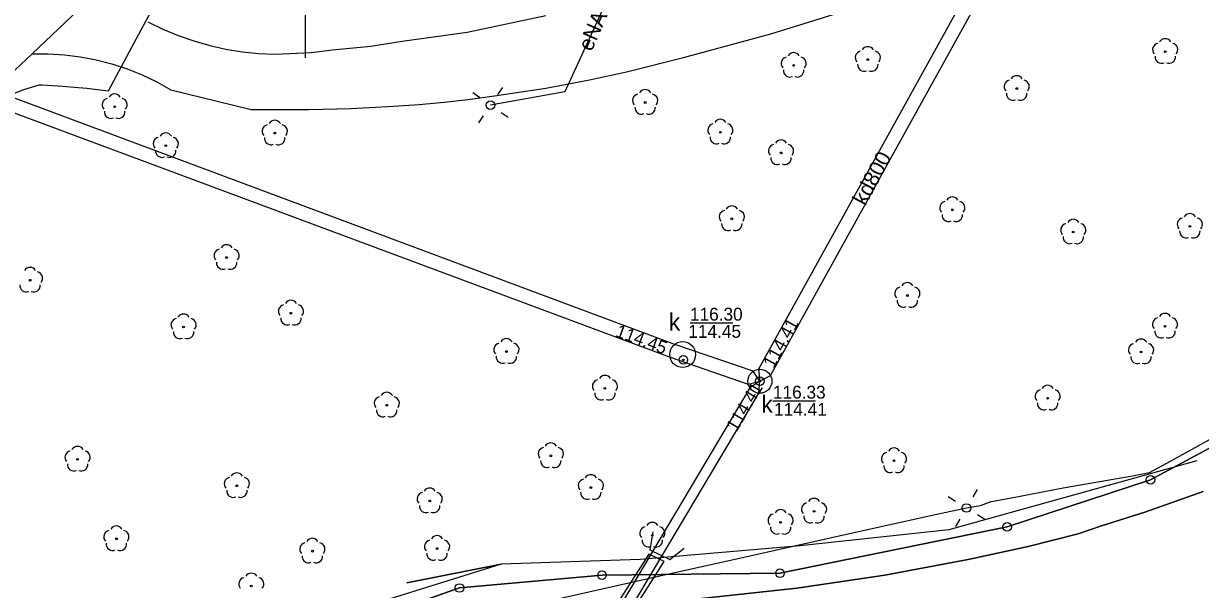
# Model space of a CAD drawing. Extents: x 6434771 to 6436222, y 5663454 to 5664782.
# Drawn here: x 6435583.6 to 6435652.1, y 5663864.1 to 5663897 of the extents above; entities that cross this region are included whole.
import ezdxf

# ---------------------------------------------------------------- set-up
doc = ezdxf.new("R2010")
doc.units = 0
for name, color, linetype in [('Warstwa 1', 7, 'Continuous'), ('Warstwa 10', 7, 'Continuous'), ('Warstwa 11', 7, 'Continuous'), ('Warstwa 12', 7, 'Continuous'), ('Warstwa 13', 7, 'Continuous'), ('Warstwa 14', 7, 'Continuous'), ('Warstwa 15', 7, 'Continuous'), ('Warstwa 2', 7, 'Continuous'), ('Warstwa 4', 7, 'Continuous'), ('Warstwa 5', 7, 'Continuous'), ('Warstwa 51', 7, 'Continuous'), ('Warstwa 6', 7, 'Continuous'), ('Warstwa 63', 7, 'Continuous'), ('Warstwa 7', 7, 'Continuous'), ('Warstwa 8', 7, 'Continuous'), ('Warstwa 9', 7, 'Continuous')]:
    doc.layers.add(name, color=color, linetype=linetype)

msp = doc.modelspace()

# ---------------------------------------------------------------- linework, layer by layer
at = {"layer": 'Warstwa 1'}
for p, q in [((6435649.164, 5663870.462), (6435662.228, 5663877.475)), ((6435649.164, 5663870.462), (6435662.228, 5663877.475)), ((6435640.832, 5663867.732), (6435649.164, 5663870.462)), ((6435640.832, 5663867.732), (6435649.164, 5663870.462)), ((6435627.619, 5663865.031), (6435640.832, 5663867.732)), ((6435627.619, 5663865.031), (6435640.832, 5663867.732)), ((6435608.979, 5663864.176), (6435617.268, 5663864.926)), ((6435608.979, 5663864.176), (6435617.268, 5663864.926)), ((6435617.268, 5663864.926), (6435627.619, 5663865.031)), ((6435617.268, 5663864.926), (6435627.619, 5663865.031)), ((6435599.429, 5663860.81), (6435608.979, 5663864.176)), ((6435599.429, 5663860.81), (6435608.979, 5663864.176))]:
    msp.add_line(p, q, dxfattribs=at)
at = {"layer": 'Warstwa 10'}
for centre in [(6435649.164, 5663870.462), (6435640.832, 5663867.732), (6435617.268, 5663864.926), (6435627.619, 5663865.031), (6435608.979, 5663864.176)]:
    msp.add_circle(centre, 0.25, dxfattribs=at)
at = {"layer": 'Warstwa 11'}
for centre in [(6435650.024, 5663895.363), (6435628.414, 5663894.563), (6435632.728, 5663894.901), (6435641.389, 5663893.215), (6435619.778, 5663892.407), (6435588.925, 5663892.159), (6435598.237, 5663890.627), (6435624.148, 5663890.678), (6435591.898, 5663889.893), (6435627.683, 5663889.476), (6435637.642, 5663886.164), (6435624.82, 5663885.641), (6435644.676, 5663884.873), (6435651.456, 5663885.203), (6435595.434, 5663883.389), (6435584.005, 5663882.07), (6435635.03, 5663881.183), (6435599.176, 5663880.153), (6435592.932, 5663879.355), (6435650.013, 5663879.395), (6435611.71, 5663877.924), (6435648.622, 5663877.899), (6435617.438, 5663875.788), (6435643.186, 5663875.212), (6435604.751, 5663874.805), (6435586.767, 5663871.658), (6435614.292, 5663871.862), (6435634.251, 5663871.572), (6435596.032, 5663870.122), (6435616.619, 5663870.014), (6435607.25, 5663869.237), (6435629.603, 5663868.637), (6435627.655, 5663867.991), (6435589.027, 5663867.038), (6435620.196, 5663867.241), (6435600.425, 5663866.319), (6435607.677, 5663866.471), (6435596.87, 5663864.291)]:
    msp.add_circle(centre, 0.05, dxfattribs=at)
for centre, start, end in [((6435649.667, 5663895.479), 102.14713, 221.85287), ((6435650.024, 5663895.738), 30.14713, 149.85287), ((6435650.381, 5663895.479), 318.14713, 77.85287), ((6435628.057, 5663894.679), 102.14713, 221.85287), ((6435628.414, 5663894.938), 30.14713, 149.85287), ((6435628.771, 5663894.679), 318.14713, 77.85287), ((6435632.371, 5663895.017), 102.14713, 221.85287), ((6435632.728, 5663895.276), 30.14713, 149.85287), ((6435633.085, 5663895.017), 318.14713, 77.85287), ((6435649.804, 5663895.06), 174.14713, 293.85287), ((6435650.244, 5663895.06), 246.14713, 5.85287), ((6435628.194, 5663894.26), 174.14713, 293.85287), ((6435628.634, 5663894.26), 246.14713, 5.85287), ((6435632.508, 5663894.598), 174.14713, 293.85287), ((6435632.948, 5663894.598), 246.14713, 5.85287), ((6435641.032, 5663893.331), 102.14713, 221.85287), ((6435641.389, 5663893.59), 30.14713, 149.85287), ((6435641.746, 5663893.331), 318.14713, 77.85287), ((6435619.778, 5663892.782), 30.14713, 149.85287), ((6435641.169, 5663892.912), 174.14713, 293.85287), ((6435641.609, 5663892.912), 246.14713, 5.85287), ((6435588.568, 5663892.275), 102.14713, 221.85287), ((6435588.925, 5663892.534), 30.14713, 149.85287), ((6435589.282, 5663892.275), 318.14713, 77.85287), ((6435619.421, 5663892.523), 102.14713, 221.85287), ((6435620.135, 5663892.523), 318.14713, 77.85287), ((6435588.705, 5663891.856), 174.14713, 293.85287), ((6435589.145, 5663891.856), 246.14713, 5.85287), ((6435619.558, 5663892.104), 174.14713, 293.85287), ((6435619.998, 5663892.104), 246.14713, 5.85287), ((6435597.88, 5663890.743), 102.14713, 221.85287), ((6435598.237, 5663891.002), 30.14713, 149.85287), ((6435598.594, 5663890.743), 318.14713, 77.85287), ((6435623.791, 5663890.794), 102.14713, 221.85287), ((6435624.148, 5663891.053), 30.14713, 149.85287), ((6435624.505, 5663890.794), 318.14713, 77.85287), ((6435591.541, 5663890.009), 102.14713, 221.85287), ((6435591.898, 5663890.268), 30.14713, 149.85287), ((6435592.255, 5663890.009), 318.14713, 77.85287), ((6435598.017, 5663890.324), 174.14713, 293.85287), ((6435598.457, 5663890.324), 246.14713, 5.85287), ((6435623.928, 5663890.375), 174.14713, 293.85287), ((6435624.368, 5663890.375), 246.14713, 5.85287), ((6435627.683, 5663889.851), 30.14713, 149.85287), ((6435591.678, 5663889.59), 174.14713, 293.85287), ((6435592.118, 5663889.59), 246.14713, 5.85287), ((6435627.326, 5663889.592), 102.14713, 221.85287), ((6435628.04, 5663889.592), 318.14713, 77.85287), ((6435627.463, 5663889.173), 174.14713, 293.85287), ((6435627.903, 5663889.173), 246.14713, 5.85287), ((6435637.642, 5663886.539), 30.14713, 149.85287), ((6435624.463, 5663885.757), 102.14713, 221.85287), ((6435624.82, 5663886.016), 30.14713, 149.85287), ((6435625.177, 5663885.757), 318.14713, 77.85287), ((6435637.285, 5663886.28), 102.14713, 221.85287), ((6435637.999, 5663886.28), 318.14713, 77.85287), ((6435637.422, 5663885.861), 174.14713, 293.85287), ((6435637.862, 5663885.861), 246.14713, 5.85287), ((6435644.676, 5663885.248), 30.14713, 149.85287), ((6435651.099, 5663885.319), 102.14713, 221.85287), ((6435651.456, 5663885.578), 30.14713, 149.85287), ((6435651.813, 5663885.319), 318.14713, 77.85287), ((6435624.6, 5663885.338), 174.14713, 293.85287), ((6435625.04, 5663885.338), 246.14713, 5.85287), ((6435644.319, 5663884.989), 102.14713, 221.85287), ((6435645.033, 5663884.989), 318.14713, 77.85287), ((6435651.236, 5663884.9), 174.14713, 293.85287), ((6435651.676, 5663884.9), 246.14713, 5.85287), ((6435595.434, 5663883.764), 30.14713, 149.85287), ((6435644.456, 5663884.57), 174.14713, 293.85287), ((6435644.896, 5663884.57), 246.14713, 5.85287), ((6435595.077, 5663883.505), 102.14713, 221.85287), ((6435595.791, 5663883.505), 318.14713, 77.85287), ((6435584.005, 5663882.445), 30.14713, 149.85287), ((6435595.214, 5663883.086), 174.14713, 293.85287), ((6435595.654, 5663883.086), 246.14713, 5.85287), ((6435584.362, 5663882.186), 318.14713, 77.85287), ((6435583.785, 5663881.767), 174.14713, 293.85287), ((6435584.225, 5663881.767), 246.14713, 5.85287), ((6435634.673, 5663881.299), 102.14713, 221.85287), ((6435635.03, 5663881.558), 30.14713, 149.85287), ((6435635.387, 5663881.299), 318.14713, 77.85287), ((6435598.819, 5663880.269), 102.14713, 221.85287), ((6435599.176, 5663880.528), 30.14713, 149.85287), ((6435599.533, 5663880.269), 318.14713, 77.85287), ((6435634.81, 5663880.88), 174.14713, 293.85287), ((6435635.25, 5663880.88), 246.14713, 5.85287), ((6435592.932, 5663879.73), 30.14713, 149.85287), ((6435650.013, 5663879.77), 30.14713, 149.85287), ((6435592.575, 5663879.471), 102.14713, 221.85287), ((6435593.289, 5663879.471), 318.14713, 77.85287), ((6435598.956, 5663879.85), 174.14713, 293.85287), ((6435599.396, 5663879.85), 246.14713, 5.85287), ((6435649.656, 5663879.511), 102.14713, 221.85287), ((6435650.37, 5663879.511), 318.14713, 77.85287), ((6435592.712, 5663879.052), 174.14713, 293.85287), ((6435593.152, 5663879.052), 246.14713, 5.85287), ((6435611.71, 5663878.299), 30.14713, 149.85287), ((6435648.622, 5663878.274), 30.14713, 149.85287), ((6435649.793, 5663879.092), 174.14713, 293.85287), ((6435650.233, 5663879.092), 246.14713, 5.85287), ((6435611.353, 5663878.04), 102.14713, 221.85287), ((6435612.067, 5663878.04), 318.14713, 77.85287), ((6435648.265, 5663878.015), 102.14713, 221.85287), ((6435648.979, 5663878.015), 318.14713, 77.85287), ((6435611.49, 5663877.621), 174.14713, 293.85287), ((6435611.93, 5663877.621), 246.14713, 5.85287), ((6435648.402, 5663877.596), 174.14713, 293.85287), ((6435648.842, 5663877.596), 246.14713, 5.85287), ((6435617.438, 5663876.163), 30.14713, 149.85287), ((6435617.081, 5663875.904), 102.14713, 221.85287), ((6435617.795, 5663875.904), 318.14713, 77.85287), ((6435643.186, 5663875.587), 30.14713, 149.85287), ((6435604.394, 5663874.921), 102.14713, 221.85287), ((6435604.751, 5663875.18), 30.14713, 149.85287), ((6435605.108, 5663874.921), 318.14713, 77.85287), ((6435617.218, 5663875.485), 174.14713, 293.85287), ((6435617.658, 5663875.485), 246.14713, 5.85287), ((6435642.829, 5663875.328), 102.14713, 221.85287), ((6435643.543, 5663875.328), 318.14713, 77.85287), ((6435604.531, 5663874.502), 174.14713, 293.85287), ((6435604.971, 5663874.502), 246.14713, 5.85287), ((6435642.966, 5663874.909), 174.14713, 293.85287), ((6435643.406, 5663874.909), 246.14713, 5.85287), ((6435586.767, 5663872.033), 30.14713, 149.85287), ((6435614.292, 5663872.237), 30.14713, 149.85287), ((6435586.41, 5663871.774), 102.14713, 221.85287), ((6435587.124, 5663871.774), 318.14713, 77.85287), ((6435613.935, 5663871.978), 102.14713, 221.85287), ((6435614.649, 5663871.978), 318.14713, 77.85287), ((6435633.894, 5663871.688), 102.14713, 221.85287), ((6435634.251, 5663871.947), 30.14713, 149.85287), ((6435634.608, 5663871.688), 318.14713, 77.85287), ((6435586.547, 5663871.355), 174.14713, 293.85287), ((6435586.987, 5663871.355), 246.14713, 5.85287), ((6435614.072, 5663871.559), 174.14713, 293.85287), ((6435614.512, 5663871.559), 246.14713, 5.85287), ((6435634.031, 5663871.269), 174.14713, 293.85287), ((6435634.471, 5663871.269), 246.14713, 5.85287), ((6435595.675, 5663870.238), 102.14713, 221.85287), ((6435596.032, 5663870.497), 30.14713, 149.85287), ((6435596.389, 5663870.238), 318.14713, 77.85287), ((6435616.262, 5663870.13), 102.14713, 221.85287), ((6435616.619, 5663870.389), 30.14713, 149.85287), ((6435616.976, 5663870.13), 318.14713, 77.85287), ((6435595.812, 5663869.819), 174.14713, 293.85287), ((6435596.252, 5663869.819), 246.14713, 5.85287), ((6435606.893, 5663869.353), 102.14713, 221.85287), ((6435607.25, 5663869.612), 30.14713, 149.85287), ((6435607.607, 5663869.353), 318.14713, 77.85287), ((6435616.399, 5663869.711), 174.14713, 293.85287), ((6435616.839, 5663869.711), 246.14713, 5.85287), ((6435607.03, 5663868.934), 174.14713, 293.85287), ((6435607.47, 5663868.934), 246.14713, 5.85287), ((6435629.246, 5663868.753), 102.14713, 221.85287), ((6435629.603, 5663869.012), 30.14713, 149.85287), ((6435629.96, 5663868.753), 318.14713, 77.85287), ((6435627.298, 5663868.107), 102.14713, 221.85287), ((6435627.655, 5663868.366), 30.14713, 149.85287), ((6435628.012, 5663868.107), 318.14713, 77.85287), ((6435629.383, 5663868.334), 174.14713, 293.85287), ((6435629.823, 5663868.334), 246.14713, 5.85287), ((6435589.027, 5663867.413), 30.14713, 149.85287), ((6435619.839, 5663867.357), 102.14713, 221.85287), ((6435620.196, 5663867.616), 30.14713, 149.85287), ((6435620.553, 5663867.357), 318.14713, 77.85287), ((6435627.435, 5663867.688), 174.14713, 293.85287), ((6435627.875, 5663867.688), 246.14713, 5.85287), ((6435588.67, 5663867.154), 102.14713, 221.85287), ((6435589.384, 5663867.154), 318.14713, 77.85287), ((6435600.425, 5663866.694), 30.14713, 149.85287), ((6435607.32, 5663866.587), 102.14713, 221.85287), ((6435607.677, 5663866.846), 30.14713, 149.85287), ((6435608.034, 5663866.587), 318.14713, 77.85287), ((6435619.976, 5663866.938), 174.14713, 293.85287), ((6435620.416, 5663866.938), 246.14713, 5.85287), ((6435588.807, 5663866.735), 174.14713, 293.85287), ((6435589.247, 5663866.735), 246.14713, 5.85287), ((6435600.068, 5663866.435), 102.14713, 221.85287), ((6435600.782, 5663866.435), 318.14713, 77.85287), ((6435600.205, 5663866.016), 174.14713, 293.85287), ((6435600.645, 5663866.016), 246.14713, 5.85287), ((6435607.457, 5663866.168), 174.14713, 293.85287), ((6435607.897, 5663866.168), 246.14713, 5.85287), ((6435596.87, 5663864.666), 30.14713, 149.85287), ((6435596.513, 5663864.407), 102.14713, 221.85287), ((6435597.227, 5663864.407), 318.14713, 77.85287)]:
    msp.add_arc(centre, 0.375, start, end, dxfattribs=at)
at = {"layer": 'Warstwa 12'}
for points in [[(6435677.392, 5663927.496), (6435674.385, 5663924.472), (6435671.297, 5663920.539), (6435668.676, 5663917.15), (6435667.817, 5663914.74), (6435666.664, 5663912.844), (6435663.043, 5663911.077), (6435651.583, 5663907.755), (6435641.314, 5663904.549), (6435635.491, 5663903.459), (6435626.383, 5663901.088), (6435617.715, 5663898.752), (6435615.106, 5663893.024), (6435610.786, 5663892.256)], [(6435592.353, 5663900.16), (6435589.777, 5663895.344), (6435588.542, 5663893.074), (6435587.309, 5663893.224), (6435585.645, 5663893.351), (6435584.706, 5663893.417), (6435584.518, 5663893.419), (6435583.628, 5663893.134), (6435581.983, 5663892.508)], [(6435608.504, 5663862.157), (6435620.982, 5663864.958), (6435625.262, 5663865.902), (6435631.657, 5663867.353), (6435636.746, 5663868.473), (6435638.47, 5663868.829), (6435639.289, 5663868.976), (6435639.909, 5663869.21), (6435641.093, 5663869.411), (6435644.081, 5663869.993), (6435648.117, 5663870.698), (6435649.112, 5663870.901), (6435650.329, 5663871.557), (6435659.077, 5663876.388)]]:
    msp.add_lwpolyline(points, dxfattribs=at)
at = {"layer": 'Warstwa 14'}
for p, q in [((6435622.389, 5663879.597), (6435624.885, 5663879.597)), ((6435627.213, 5663875.062), (6435629.686, 5663875.062))]:
    msp.add_line(p, q, dxfattribs=at)
for centre in [(6435622, 5663877.44), (6435622, 5663877.44), (6435626.45, 5663876.2), (6435626.45, 5663876.2), (6435626.45, 5663876.2)]:
    msp.add_circle(centre, 0.045, dxfattribs=at)
at = {"layer": 'Warstwa 15'}
for centre, radius in [((6435621.96, 5663877.75), 0.75), ((6435626.45, 5663876.2), 0.7)]:
    msp.add_circle(centre, radius, dxfattribs=at)
at = {"layer": 'Warstwa 2'}
for centre in [(6435610.786, 5663892.256), (6435638.47, 5663868.829)]:
    msp.add_circle(centre, 0.25, dxfattribs=at)
at = {"layer": 'Warstwa 4'}
for points in [[(6435610.169, 5663892.682), (6435609.757, 5663892.966)], [(6435611.212, 5663892.873), (6435611.496, 5663893.285)], [(6435610.36, 5663891.639), (6435610.076, 5663891.227)], [(6435611.403, 5663891.83), (6435611.815, 5663891.546)], [(6435651.866, 5663871.569), (6435637.449, 5663867.553), (6435628.788, 5663866.627), (6435619.479, 5663865.829), (6435611.396, 5663865.567), (6435605.923, 5663864.472)], [(6435638.856, 5663869.472), (6435639.113, 5663869.901)], [(6435637.827, 5663869.215), (6435637.398, 5663869.472)], [(6435639.113, 5663868.443), (6435639.542, 5663868.186)], [(6435638.084, 5663868.186), (6435637.827, 5663867.757)], [(6435605.923, 5663864.472), (6435611.396, 5663865.567), (6435600.555, 5663862.167), (6435581.409, 5663847.567)]]:
    msp.add_lwpolyline(points, dxfattribs=at)
for centre in [(6435622, 5663877.44), (6435626.45, 5663876.2)]:
    msp.add_circle(centre, 0.25, dxfattribs=at)
at = {"layer": 'Warstwa 5'}
for p, q in [((6435590.86, 5663897.094), (6435591.726, 5663896.671)), ((6435609.433, 5663896.487), (6435614.004, 5663897.456)), ((6435591.726, 5663896.671), (6435592.616, 5663896.301)), ((6435605.648, 5663895.981), (6435609.433, 5663896.487)), ((6435592.616, 5663896.301), (6435593.526, 5663895.984)), ((6435593.526, 5663895.984), (6435594.452, 5663895.72)), ((6435594.452, 5663895.72), (6435595.393, 5663895.512)), ((6435601.587, 5663895.466), (6435603.829, 5663895.681)), ((6435603.829, 5663895.681), (6435605.648, 5663895.981)), ((6435595.393, 5663895.512), (6435596.345, 5663895.36)), ((6435596.345, 5663895.36), (6435597.304, 5663895.264)), ((6435597.304, 5663895.264), (6435598.266, 5663895.225)), ((6435598.266, 5663895.225), (6435600.346, 5663895.321)), ((6435600.346, 5663895.321), (6435601.587, 5663895.466))]:
    msp.add_line(p, q, dxfattribs=at)
at = {"layer": 'Warstwa 51'}
msp.add_lwpolyline([(6435620.215, 5663867.435), (6435620.057, 5663866.389), (6435621.206, 5663865.838), (6435622.042, 5663866.499)], dxfattribs=at)
at = {"layer": 'Warstwa 6'}
for points in [[(6435497.48, 5663799.45), (6435506.7, 5663789.56), (6435508.43, 5663787.33), (6435509.75, 5663785.12), (6435510.77, 5663783.65), (6435512.59, 5663782.25), (6435514.22, 5663781.8), (6435527.892, 5663795.248), (6435570.992, 5663837.121), (6435586.939, 5663852.54), (6435599.429, 5663860.81), (6435608.979, 5663864.176), (6435617.268, 5663864.926), (6435627.619, 5663865.031), (6435640.832, 5663867.732), (6435649.164, 5663870.462), (6435662.228, 5663877.475)], [(6435662.228, 5663877.475), (6435649.164, 5663870.462), (6435640.832, 5663867.732), (6435627.619, 5663865.031), (6435617.268, 5663864.926), (6435608.979, 5663864.176), (6435599.429, 5663860.81), (6435586.939, 5663852.54), (6435570.992, 5663837.121), (6435527.892, 5663795.248)], [(6435652.226, 5663869.785), (6435648.836, 5663868.594), (6435646.326, 5663867.786), (6435644.97, 5663867.33), (6435642.049, 5663866.583), (6435638.565, 5663865.833), (6435633.727, 5663864.928), (6435628.604, 5663864.173), (6435622.691, 5663863.532)]]:
    msp.add_lwpolyline(points, dxfattribs=at)
for centre in [(6435622, 5663877.44), (6435626.45, 5663876.2)]:
    msp.add_circle(centre, 0.045, dxfattribs=at)
at = {"layer": 'Warstwa 63'}
msp.add_line((6435600, 5663905), (6435600, 5663895), dxfattribs=at)
at = {"layer": 'Warstwa 7'}
msp.add_lwpolyline([(6435548.964, 5663909.656), (6435577.073, 5663894.134), (6435578.263, 5663893.595), (6435621.227, 5663877.591), (6435625.771, 5663876.03), (6435626.45, 5663876.2), (6435626.062, 5663876.783), (6435621.501, 5663878.343), (6435578.557, 5663894.34), (6435577.434, 5663894.843), (6435550.074, 5663909.988)], dxfattribs=at)
for points in [[(6435627.069, 5663876.528), (6435644.13, 5663907.345), (6435643.431, 5663907.733), (6435626.363, 5663876.895), (6435626.45, 5663876.2)], [(6435512.73, 5663739.421), (6435513.328, 5663739.474), (6435513.408, 5663739.53), (6435516.454, 5663742.342), (6435519.898, 5663745.457), (6435588.443, 5663818.552), (6435611.998, 5663851.336), (6435626.384, 5663875.503), (6435626.45, 5663876.2), (6435625.869, 5663875.81), (6435611.496, 5663851.666), (6435587.979, 5663818.934), (6435519.478, 5663745.885), (6435516.05, 5663742.784), (6435513.03, 5663739.998), (6435512.983, 5663739.965)]]:
    msp.add_lwpolyline(points, close=True, dxfattribs=at)
at = {"layer": 'Warstwa 8'}
for p, q in [((6435648.836, 5663868.594), (6435652.226, 5663869.785)), ((6435646.326, 5663867.786), (6435648.836, 5663868.594)), ((6435644.97, 5663867.33), (6435646.326, 5663867.786)), ((6435642.049, 5663866.583), (6435644.97, 5663867.33)), ((6435638.565, 5663865.833), (6435642.049, 5663866.583)), ((6435633.727, 5663864.928), (6435638.565, 5663865.833)), ((6435628.604, 5663864.173), (6435633.727, 5663864.928)), ((6435622.691, 5663863.532), (6435628.604, 5663864.173))]:
    msp.add_line(p, q, dxfattribs=at)
msp.add_lwpolyline([(6435620.001, 5663866.139), (6435615.106, 5663858.523), (6435611.558, 5663852.868), (6435612.85, 5663852.926), (6435617.423, 5663860.259), (6435620.879, 5663865.718)], close=True, dxfattribs=at)
at = {"layer": 'Warstwa 9'}
for p, q in [((6435584.121, 5663895.227), (6435589.351, 5663900.204)), ((6435584.121, 5663895.227), (6435589.351, 5663900.204)), ((6435627.084, 5663896.4), (6435633.219, 5663898.305)), ((6435590.86, 5663897.094), (6435591.726, 5663896.671)), ((6435609.433, 5663896.487), (6435614.004, 5663897.456)), ((6435591.726, 5663896.671), (6435592.616, 5663896.301)), ((6435605.648, 5663895.981), (6435609.433, 5663896.487)), ((6435622.013, 5663895.021), (6435627.084, 5663896.4)), ((6435592.616, 5663896.301), (6435593.526, 5663895.984)), ((6435593.526, 5663895.984), (6435594.452, 5663895.72)), ((6435594.452, 5663895.72), (6435595.393, 5663895.512)), ((6435601.587, 5663895.466), (6435603.829, 5663895.681)), ((6435603.829, 5663895.681), (6435605.648, 5663895.981)), ((6435572.429, 5663884.297), (6435584.121, 5663895.227)), ((6435584.121, 5663895.227), (6435585.061, 5663895.235)), ((6435585.061, 5663895.235), (6435586, 5663895.182)), ((6435586, 5663895.182), (6435586.933, 5663895.068)), ((6435586.933, 5663895.068), (6435587.857, 5663894.893)), ((6435595.393, 5663895.512), (6435596.345, 5663895.36)), ((6435596.345, 5663895.36), (6435597.304, 5663895.264)), ((6435597.304, 5663895.264), (6435598.266, 5663895.225)), ((6435598.266, 5663895.225), (6435600.346, 5663895.321)), ((6435600.346, 5663895.321), (6435601.587, 5663895.466)), ((6435618.694, 5663894.186), (6435622.013, 5663895.021)), ((6435587.857, 5663894.893), (6435588.767, 5663894.657)), ((6435588.767, 5663894.657), (6435589.66, 5663894.363)), ((6435589.66, 5663894.363), (6435590.532, 5663894.011)), ((6435590.532, 5663894.011), (6435591.378, 5663893.602)), ((6435614.006, 5663893.243), (6435616.539, 5663893.729)), ((6435616.539, 5663893.729), (6435618.694, 5663894.186)), ((6435591.378, 5663893.602), (6435592.197, 5663893.139)), ((6435592.197, 5663893.139), (6435596.872, 5663891.999)), ((6435611.014, 5663892.784), (6435614.006, 5663893.243)), ((6435604.813, 5663892.167), (6435606.642, 5663892.283)), ((6435606.642, 5663892.283), (6435608.079, 5663892.427)), ((6435608.079, 5663892.427), (6435609.471, 5663892.583)), ((6435609.471, 5663892.583), (6435611.014, 5663892.784)), ((6435596.872, 5663891.999), (6435600.203, 5663891.993)), ((6435600.203, 5663891.993), (6435602.652, 5663892.055)), ((6435602.652, 5663892.055), (6435604.813, 5663892.167))]:
    msp.add_line(p, q, dxfattribs=at)

# ---------------------------------------------------------------- texts
at = {"layer": 'Warstwa 13'}
msp.add_text('eNA', height=0.9, rotation=66.20527, dxfattribs=at).set_placement((6435616.659, 5663895.325))
at = {"layer": 'Warstwa 14'}
for s, rotation, p in [('114.45', 339.55771, (6435618.003, 5663878.82)), ('114.41', 61.03146, (6435627.25, 5663876.907)), ('114.41', 59.27248, (6435625.087, 5663873.209))]:
    msp.add_text(s, height=0.75, rotation=rotation, dxfattribs=at).set_placement(p)
for s, p in [('114.45', (6435622.287, 5663878.722)), ('114.41', (6435627.275, 5663874.187))]:
    msp.add_text(s, height=0.75, dxfattribs=at).set_placement(p)
at = {"layer": 'Warstwa 5'}
for p in [(6435621.146, 5663879.148), (6435626.534, 5663874.363)]:
    msp.add_text('k', height=1, dxfattribs=at).set_placement(p)
at = {"layer": 'Warstwa 6'}
for s, p in [('116.30', (6435622.382, 5663879.722)), ('116.33', (6435627.208, 5663875.187))]:
    msp.add_text(s, height=0.75, dxfattribs=at).set_placement(p)
at = {"layer": 'Warstwa 7'}
msp.add_text('kd800', height=0.9, rotation=61.71901, dxfattribs=at).set_placement((6435632.582, 5663886.349))

doc.saveas('drawing.dxf')
